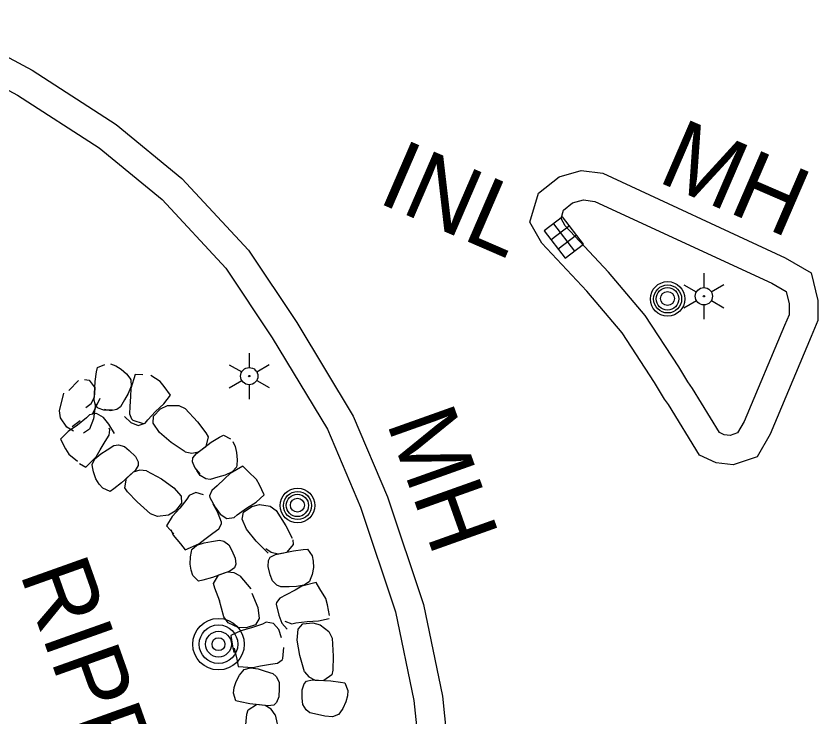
# Model space of a CAD drawing. Extents: x 588843 to 2552415, y 180129 to 269402.
# Drawn here: x 593288.1 to 593357.6, y 185695.8 to 185756.5 of the extents above; entities that cross this region are included whole.
import ezdxf

# ---------------------------------------------------------------- set-up
doc = ezdxf.new("R2010")
doc.units = 0
for name, color, linetype in [('Default', 7, 'Continuous'), ('E_DRN', 7, 'Continuous'), ('E_DRN_RipRap', 7, 'Continuous'), ('E_DRN_RipRap_Text', 7, 'Continuous'), ('E_DRN_Text', 7, 'Continuous'), ('E_LTG', 7, 'Continuous'), ('E_MISCPROP', 7, 'Continuous'), ('E_RDWY_C_and_G', 7, 'Continuous'), ('E_UTL_MH', 7, 'Continuous'), ('E_UTL_MH_Text', 7, 'Continuous')]:
    doc.layers.add(name, color=color, linetype=linetype)

# ---------------------------------------------------------------- blocks, each defined once
blk = doc.blocks.new('LPOL')
at = {"layer": 'Default'}
for p, q in [((-0.75, 1.3), (-2, 3.46)), ((0.75, 1.3), (2, 3.46)), ((-4, 0), (-1.5, 0)), ((1.5, 0), (4, 0)), ((-2, -3.46), (-0.75, -1.3)), ((2, -3.46), (0.75, -1.3))]:
    blk.add_line(p, q, dxfattribs=at)
for radius in [1.5, 1.5, 1.5, 0.125]:
    blk.add_circle((0, 0), radius, dxfattribs=at)
blk = doc.blocks.new('POLE')
at = {"layer": 'Default'}
for radius in [4.46, 3.35, 2.23, 1.12]:
    blk.add_circle((0, 0), radius, dxfattribs=at)
blk = doc.blocks.new('MHO')
at = {"layer": 'Default'}
for centre, radius in [((0.08, -0.12), 3), ((0.08, -0.12), 2.43), ((0.07, -0.15), 1.94), ((0.02, -0.16), 1.21)]:
    blk.add_circle(centre, radius, dxfattribs=at)
blk = doc.blocks.new('MHT')
at = {"layer": 'E_UTL_MH_Text'}
blk.add_text('MH', height=12, dxfattribs=at).set_placement((-9.81, -6))
blk = doc.blocks.new('RIPRT')
at = {"layer": 'E_DRN_RipRap_Text'}
blk.add_text('RIPRAP', height=12, dxfattribs=at).set_placement((-0.14, -3.59))
blk = doc.blocks.new('INLO')
at = {"layer": 'E_DRN'}
for p, q in [((2, -4), (2, 0)), ((4, -4), (4, 0)), ((6, -2), (0, -2))]:
    blk.add_line(p, q, dxfattribs=at)
blk.add_lwpolyline([(0, -4), (6, -4), (6, 0), (0, 0), (0, -4)], close=True, dxfattribs=at)
blk = doc.blocks.new('INLT_23')
at = {"layer": 'E_DRN_Text'}
blk.add_text('INL', height=12, dxfattribs=at).set_placement((-11.03, -6))

msp = doc.modelspace()

# ---------------------------------------------------------------- linework, layer by layer
at = {"layer": 'E_DRN_RipRap'}
for p, q in [((593295.15, 185726.096), (593295.8, 185726.347)), ((593296.291, 185726.406), (593296.741, 185726.231)), ((593294.958, 185724.876), (593295.074, 185725.714)), ((593295.074, 185725.714), (593295.15, 185726.096)), ((593296.741, 185726.231), (593297.201, 185725.951)), ((593297.201, 185725.951), (593297.664, 185725.535)), ((593292.66, 185724.108), (593293.502, 185724.957)), ((593294.033, 185725.058), (593294.438, 185724.984)), ((593294.438, 185724.984), (593294.937, 185724.293)), ((593297.664, 185725.535), (593297.952, 185725.172)), ((593297.952, 185725.172), (593298.058, 185725.024)), ((593298.419, 185725.472), (593298.046, 185724.26)), ((593298.058, 185725.024), (593298.077, 185724.464)), ((593299.079, 185725.451), (593298.419, 185725.472)), ((593300.593, 185724.879), (593299.769, 185725.407)), ((593294.873, 185723.277), (593294.958, 185724.876)), ((593294.887, 185723.517), (593294.937, 185724.293)), ((593298.077, 185724.464), (593297.822, 185723.843)), ((593298.046, 185724.26), (593298.019, 185723.573)), ((593300.946, 185724.455), (593300.593, 185724.879)), ((593301.484, 185723.688), (593300.946, 185724.455)), ((593291.857, 185722.331), (593292.234, 185723.862)), ((593294.599, 185722.975), (593294.887, 185723.517)), ((593297.822, 185723.843), (593297.5, 185723.282)), ((593298.019, 185723.573), (593297.964, 185722.706)), ((593300.912, 185722.933), (593301.484, 185723.688)), ((593294.15, 185722.618), (593294.599, 185722.975)), ((593295.369, 185723.39), (593294.709, 185722.068)), ((593294.98, 185722.952), (593294.817, 185721.628)), ((593294.97, 185722.788), (593294.873, 185723.277)), ((593297.5, 185723.282), (593297.141, 185722.677)), ((593300.19, 185722.281), (593300.912, 185722.933)), ((593291.953, 185721.712), (593291.857, 185722.331)), ((593295.215, 185722.562), (593294.97, 185722.788)), ((593295.717, 185722.398), (593295.215, 185722.562)), ((593296.456, 185722.4), (593295.717, 185722.398)), ((593296.295, 185722.329), (593295.755, 185722.438)), ((593296.816, 185722.461), (593296.295, 185722.329)), ((593297.141, 185722.677), (593296.816, 185722.461)), ((593297.964, 185722.706), (593297.92, 185722.079)), ((593299.507, 185721.559), (593300.19, 185722.281)), ((593300.004, 185721.883), (593300.622, 185722.493)), ((593300.622, 185722.493), (593301.235, 185722.784)), ((593301.235, 185722.784), (593302.198, 185722.799)), ((593302.198, 185722.799), (593302.766, 185722.535)), ((593302.766, 185722.535), (593303.826, 185721.37)), ((593292.502, 185720.922), (593291.953, 185721.712)), ((593293.656, 185721.467), (593292.965, 185720.943)), ((593294.19, 185721.724), (593293.419, 185721.097)), ((593294.453, 185721.983), (593294.19, 185721.724)), ((593294.817, 185721.628), (593294.451, 185720.731)), ((593295.072, 185722.105), (593294.453, 185721.983)), ((593295.672, 185721.764), (593295.072, 185722.105)), ((593296.137, 185721.177), (593295.672, 185721.764)), ((593297.49, 185721.854), (593298.035, 185721.33)), ((593297.92, 185722.079), (593298.089, 185721.629)), ((593298.089, 185721.629), (593298.206, 185721.531)), ((593298.206, 185721.531), (593299.111, 185721.234)), ((593299.281, 185721.268), (593299.507, 185721.559)), ((593299.983, 185721.271), (593300.004, 185721.883)), ((593293.084, 185720.577), (593292.502, 185720.922)), ((593293.419, 185721.097), (593292.619, 185720.544)), ((593294.451, 185720.731), (593293.932, 185720.406)), ((593296.62, 185720.367), (593296.137, 185721.177)), ((593296.218, 185720.698), (593296.159, 185720.839)), ((593298.035, 185721.33), (593298.679, 185721.068)), ((593298.679, 185721.068), (593299.281, 185721.268)), ((593300.524, 185720.468), (593299.983, 185721.271)), ((593303.826, 185721.37), (593304.56, 185720.429)), ((593292.619, 185720.544), (593291.953, 185719.87)), ((593295.832, 185719.684), (593296.16, 185720.22)), ((593296.16, 185720.22), (593296.218, 185720.698)), ((593301.531, 185719.597), (593300.524, 185720.468)), ((593304.761, 185720.071), (593304.547, 185719.245)), ((593304.56, 185720.429), (593304.761, 185720.071)), ((593305.008, 185719.602), (593305.727, 185720.05)), ((593305.727, 185720.05), (593306.069, 185720.236)), ((593306.069, 185720.236), (593306.676, 185719.898)), ((593291.953, 185719.87), (593292.38, 185719.045)), ((593295.383, 185718.939), (593295.832, 185719.684)), ((593295.978, 185718.958), (593296.574, 185719.331)), ((593296.574, 185719.331), (593296.962, 185719.372)), ((593296.962, 185719.372), (593297.484, 185719.25)), ((593302.758, 185718.776), (593301.531, 185719.597)), ((593303.725, 185718.643), (593305.008, 185719.602)), ((593306.875, 185719.674), (593307.079, 185719.237)), ((593292.38, 185719.045), (593292.67, 185718.582)), ((593295.043, 185718.342), (593295.383, 185718.939)), ((593295.434, 185718.609), (593295.978, 185718.958)), ((593297.484, 185719.25), (593297.911, 185718.904)), ((593297.911, 185718.904), (593298.437, 185718.388)), ((593302.758, 185718.776), (593303.319, 185718.66)), ((593303.319, 185718.66), (593303.919, 185718.786)), ((593303.411, 185718.254), (593303.725, 185718.643)), ((593303.919, 185718.786), (593304.547, 185719.245)), ((593307.079, 185719.237), (593307.218, 185718.717)), ((593307.218, 185718.717), (593307.265, 185718.097)), ((593292.67, 185718.582), (593293.41, 185717.956)), ((593294.154, 185717.437), (593295.043, 185718.342)), ((593294.68, 185717.669), (593294.921, 185718.175)), ((593294.921, 185718.175), (593295.434, 185718.609)), ((593298.437, 185718.388), (593298.677, 185717.919)), ((593303.394, 185717.922), (593303.411, 185718.254)), ((593307.265, 185718.097), (593307.222, 185717.635)), ((593293.58, 185717.76), (593294.154, 185717.437)), ((593294.706, 185717.488), (593294.68, 185717.669)), ((593294.793, 185717.033), (593294.706, 185717.488)), ((593298.693, 185717.586), (593298.419, 185717.168)), ((593298.677, 185717.919), (593298.693, 185717.586)), ((593303.587, 185717.431), (593303.394, 185717.922)), ((593304.059, 185716.865), (593303.587, 185717.431)), ((593307.766, 185717.53), (593306.661, 185716.908)), ((593307.197, 185717.454), (593306.824, 185717.034)), ((593307.222, 185717.635), (593307.197, 185717.454)), ((593308.227, 185717.06), (593307.766, 185717.53)), ((593295.011, 185716.45), (593294.793, 185717.033)), ((593298.419, 185717.168), (593297.237, 185716.087)), ((593298.24, 185717.007), (593297.661, 185716.488)), ((593298.825, 185717.192), (593298.24, 185717.007)), ((593299.394, 185717.133), (593298.825, 185717.192)), ((593299.394, 185717.133), (593300.697, 185716.438)), ((593304.068, 185716.714), (593303.754, 185717.165)), ((593304.534, 185716.451), (593304.068, 185716.714)), ((593305.593, 185716.575), (593304.918, 185716.383)), ((593306.212, 185716.76), (593305.593, 185716.575)), ((593306.661, 185716.908), (593306.169, 185716.429)), ((593306.824, 185717.034), (593306.212, 185716.76)), ((593308.939, 185716.392), (593308.227, 185717.06)), ((593295.289, 185715.99), (593295.011, 185716.45)), ((593295.607, 185715.626), (593295.289, 185715.99)), ((593297.237, 185716.087), (593296.567, 185715.57)), ((593297.53, 185715.645), (593297.661, 185716.488)), ((593300.697, 185716.438), (593301.785, 185715.672)), ((593304.918, 185716.383), (593304.534, 185716.451)), ((593306.169, 185716.429), (593305.531, 185715.837)), ((593309.209, 185715.911), (593308.939, 185716.392)), ((593309.598, 185715.06), (593309.209, 185715.911)), ((593296.244, 185715.351), (593295.607, 185715.626)), ((593296.567, 185715.57), (593296.244, 185715.351)), ((593297.765, 185715.309), (593297.53, 185715.645)), ((593298.588, 185714.446), (593297.765, 185715.309)), ((593301.785, 185715.672), (593302.402, 185714.927)), ((593303.679, 185715.259), (593303.101, 185715)), ((593304.346, 185715.063), (593303.679, 185715.259)), ((593305.067, 185715.413), (593304.879, 185714.97)), ((593305.531, 185715.837), (593305.067, 185715.413)), ((593302.904, 185714.689), (593302.296, 185713.902)), ((593302.402, 185714.927), (593302.441, 185714.316)), ((593303.101, 185715), (593302.904, 185714.689)), ((593304.879, 185714.97), (593304.896, 185714.818)), ((593304.896, 185714.818), (593305.343, 185713.979)), ((593308.899, 185714.421), (593309.598, 185715.06)), ((593299.758, 185713.392), (593298.588, 185714.446)), ((593302.296, 185713.902), (593301.642, 185713.182)), ((593302.441, 185714.316), (593301.887, 185713.649)), ((593305.545, 185713.572), (593305.171, 185714.23)), ((593305.343, 185713.979), (593305.782, 185713.364)), ((593307.269, 185713.323), (593308.072, 185713.91)), ((593307.817, 185713.552), (593308.534, 185714.04)), ((593308.072, 185713.91), (593308.899, 185714.421)), ((593308.534, 185714.04), (593309.189, 185714.216)), ((593309.189, 185714.216), (593310.138, 185714.057)), ((593310.138, 185714.057), (593310.648, 185713.694)), ((593300.349, 185713.187), (593299.758, 185713.392)), ((593301.306, 185713.298), (593300.349, 185713.187)), ((593301.642, 185713.182), (593301.148, 185712.373)), ((593301.887, 185713.649), (593301.306, 185713.298)), ((593305.903, 185712.69), (593305.545, 185713.572)), ((593305.782, 185713.364), (593306.367, 185712.99)), ((593306.367, 185712.99), (593306.994, 185713.078)), ((593306.994, 185713.078), (593307.269, 185713.323)), ((593307.685, 185712.955), (593307.817, 185713.552)), ((593310.648, 185713.694), (593311.477, 185712.357)), ((593305.672, 185712.115), (593305.905, 185712.536)), ((593305.905, 185712.536), (593305.903, 185712.69)), ((593308.07, 185712.067), (593307.685, 185712.955)), ((593301.148, 185712.373), (593301.759, 185711.665)), ((593301.499, 185712.053), (593301.718, 185711.547)), ((593304.471, 185711.22), (593305.167, 185711.742)), ((593305.167, 185711.742), (593305.672, 185712.115)), ((593308.901, 185711.029), (593308.07, 185712.067)), ((593311.477, 185712.357), (593312.026, 185711.299)), ((593301.718, 185711.547), (593302.358, 185710.806)), ((593303.932, 185710.794), (593304.471, 185711.22)), ((593304.394, 185710.895), (593305.029, 185711.014)), ((593305.029, 185711.014), (593305.721, 185711.134)), ((593305.721, 185711.134), (593306.095, 185711.026)), ((593306.095, 185711.026), (593306.533, 185710.716)), ((593309.957, 185709.999), (593308.901, 185711.029)), ((593312.085, 185711.148), (593312.116, 185710.738)), ((593302.358, 185710.806), (593302.769, 185710.29)), ((593302.769, 185710.29), (593303.932, 185710.794)), ((593303.299, 185710.129), (593303.343, 185710.307)), ((593303.343, 185710.307), (593303.757, 185710.686)), ((593303.757, 185710.686), (593304.394, 185710.895)), ((593306.533, 185710.716), (593306.798, 185710.234)), ((593309.756, 185710.412), (593310.215, 185710.069)), ((593312.116, 185710.738), (593311.574, 185710.079)), ((593312.142, 185710.207), (593312.982, 185710.309)), ((593312.982, 185710.309), (593313.37, 185710.333)), ((593313.37, 185710.333), (593313.777, 185709.769)), ((593303.192, 185709.051), (593303.209, 185709.674)), ((593303.209, 185709.674), (593303.299, 185710.129)), ((593306.798, 185710.234), (593307.091, 185709.557)), ((593309.971, 185709.367), (593310.127, 185709.662)), ((593310.127, 185709.662), (593310.576, 185709.881)), ((593310.215, 185710.069), (593310.812, 185709.929)), ((593310.576, 185709.881), (593312.142, 185710.207)), ((593310.812, 185709.929), (593311.574, 185710.079)), ((593313.777, 185709.769), (593313.865, 185709.293)), ((593303.277, 185708.519), (593303.192, 185709.051)), ((593307.138, 185709.031), (593307.027, 185708.716)), ((593307.091, 185709.557), (593307.138, 185709.031)), ((593309.939, 185708.84), (593309.971, 185709.367)), ((593313.865, 185709.293), (593313.869, 185708.753)), ((593303.434, 185708.062), (593303.277, 185708.519)), ((593306.617, 185708.432), (593305.116, 185707.874)), ((593306.391, 185708.35), (593305.659, 185708.087)), ((593307.002, 185708.301), (593306.391, 185708.35)), ((593307.027, 185708.716), (593306.617, 185708.432)), ((593307.506, 185708.031), (593307.002, 185708.301)), ((593310.128, 185708.126), (593309.939, 185708.84)), ((593313.869, 185708.753), (593313.759, 185708.14)), ((593303.921, 185707.566), (593303.434, 185708.062)), ((593304.301, 185707.648), (593303.921, 185707.566)), ((593305.116, 185707.874), (593304.301, 185707.648)), ((593305.221, 185707.354), (593305.659, 185708.087)), ((593307.506, 185708.031), (593308.452, 185706.895)), ((593310.318, 185707.609), (593310.128, 185708.126)), ((593310.704, 185707.236), (593310.318, 185707.609)), ((593313.532, 185707.534), (593313.067, 185707.222)), ((593313.603, 185707.703), (593313.532, 185707.534)), ((593313.759, 185708.14), (593313.603, 185707.703)), ((593305.313, 185706.953), (593305.221, 185707.354)), ((593305.751, 185705.842), (593305.313, 185706.953)), ((593311.058, 185707.073), (593310.704, 185707.236)), ((593311.76, 185707.088), (593311.058, 185707.073)), ((593312.406, 185707.111), (593311.76, 185707.088)), ((593312.877, 185707.141), (593312.281, 185706.801)), ((593313.067, 185707.222), (593312.406, 185707.111)), ((593314.103, 185707.464), (593312.877, 185707.141)), ((593314.431, 185706.892), (593314.103, 185707.464)), ((593314.954, 185706.064), (593314.431, 185706.892)), ((593308.542, 185706.521), (593309.042, 185705.284)), ((593311.516, 185706.389), (593310.96, 185706.095)), ((593312.281, 185706.801), (593311.516, 185706.389)), ((593306.107, 185704.465), (593305.693, 185705.988)), ((593310.667, 185705.714), (593310.646, 185705.562)), ((593310.646, 185705.562), (593310.868, 185704.635)), ((593310.96, 185706.095), (593310.667, 185705.714)), ((593315.095, 185705.529), (593314.954, 185706.064)), ((593315.259, 185704.605), (593315.095, 185705.529)), ((593309.042, 185705.284), (593309.157, 185704.321)), ((593306.492, 185703.971), (593306.107, 185704.465)), ((593309.157, 185704.321), (593308.861, 185703.785)), ((593310.868, 185704.635), (593311.14, 185703.927)), ((593311.411, 185704.091), (593312.002, 185703.864)), ((593312.361, 185703.946), (593313.345, 185704.072)), ((593313.345, 185704.072), (593314.315, 185704.119)), ((593314.315, 185704.119), (593315.235, 185704.341)), ((593307.356, 185703.544), (593306.492, 185703.971)), ((593308.034, 185703.524), (593307.356, 185703.544)), ((593308.515, 185703.515), (593307.576, 185703.264)), ((593308.861, 185703.785), (593308.034, 185703.524)), ((593309.451, 185703.847), (593308.515, 185703.515)), ((593309.784, 185704.003), (593309.451, 185703.847)), ((593310.41, 185703.907), (593309.784, 185704.003)), ((593310.864, 185703.379), (593310.41, 185703.907)), ((593311.11, 185702.662), (593310.864, 185703.379)), ((593311.14, 185703.927), (593311.612, 185703.417)), ((593312.002, 185703.864), (593312.361, 185703.946)), ((593312.456, 185702.455), (593312.547, 185703.42)), ((593312.547, 185703.42), (593312.95, 185703.881)), ((593312.95, 185703.881), (593313.813, 185703.961)), ((593313.813, 185703.961), (593314.471, 185703.798)), ((593314.471, 185703.798), (593315.225, 185703.197)), ((593307.576, 185703.264), (593306.723, 185702.852)), ((593306.723, 185702.852), (593306.854, 185701.922)), ((593315.225, 185703.197), (593315.497, 185702.632)), ((593312.684, 185701.139), (593312.456, 185702.455)), ((593315.497, 185702.632), (593315.579, 185701.056)), ((593306.854, 185701.922), (593306.975, 185701.383)), ((593306.996, 185701.762), (593307.229, 185700.811)), ((593311.237, 185700.875), (593311.32, 185701.825)), ((593307.229, 185700.811), (593307.359, 185700.164)), ((593310.77, 185700.468), (593311.169, 185700.737)), ((593311.169, 185700.737), (593311.237, 185700.875)), ((593313.113, 185699.723), (593312.684, 185701.139)), ((593315.579, 185701.056), (593315.55, 185699.86)), ((593307.359, 185700.164), (593308.623, 185700.083)), ((593307.757, 185699.779), (593307.878, 185699.917)), ((593307.878, 185699.917), (593308.418, 185700.066)), ((593308.418, 185700.066), (593309.079, 185699.962)), ((593308.623, 185700.083), (593309.296, 185700.217)), ((593309.079, 185699.962), (593309.698, 185699.779)), ((593309.296, 185700.217), (593310.151, 185700.365)), ((593310.151, 185700.365), (593310.77, 185700.468)), ((593315.55, 185699.86), (593315.479, 185699.455)), ((593307.173, 185698.866), (593307.471, 185699.414)), ((593307.471, 185699.414), (593307.757, 185699.779)), ((593309.698, 185699.779), (593310.368, 185699.571)), ((593310.368, 185699.571), (593310.652, 185699.304)), ((593310.652, 185699.304), (593310.9, 185698.828)), ((593313.113, 185699.723), (593313.472, 185699.277)), ((593313.472, 185699.277), (593314.016, 185698.993)), ((593315.479, 185699.455), (593314.791, 185698.95)), ((593307.006, 185698.353), (593307.173, 185698.866)), ((593310.9, 185698.828), (593310.917, 185698.277)), ((593312.902, 185698.154), (593313.064, 185698.657)), ((593313.064, 185698.657), (593313.287, 185698.904)), ((593313.287, 185698.904), (593313.776, 185699.005)), ((593313.776, 185699.005), (593315.373, 185698.934)), ((593314.016, 185698.993), (593314.791, 185698.95)), ((593315.373, 185698.934), (593316.212, 185698.825)), ((593316.212, 185698.825), (593316.594, 185698.751)), ((593316.594, 185698.751), (593316.849, 185698.104)), ((593306.939, 185697.874), (593307.006, 185698.353)), ((593307.146, 185697.21), (593306.939, 185697.874)), ((593310.917, 185698.277), (593310.87, 185697.54)), ((593312.909, 185697.415), (593312.902, 185698.154)), ((593316.849, 185698.104), (593316.817, 185697.621)), ((593307.521, 185697.109), (593307.146, 185697.21)), ((593308.349, 185696.94), (593307.521, 185697.109)), ((593310.87, 185697.54), (593310.673, 185697.05)), ((593312.966, 185696.867), (593312.909, 185697.415)), ((593316.688, 185697.097), (593316.43, 185696.529)), ((593316.817, 185697.621), (593316.688, 185697.097)), ((593308.106, 185696.029), (593308.206, 185696.428)), ((593308.206, 185696.428), (593308.929, 185696.882)), ((593309.937, 185696.754), (593308.349, 185696.94)), ((593309.699, 185696.783), (593308.929, 185696.882)), ((593310.22, 185696.461), (593309.699, 185696.783)), ((593310.432, 185696.82), (593309.937, 185696.754)), ((593310.546, 185695.991), (593310.22, 185696.461)), ((593310.673, 185697.05), (593310.432, 185696.82)), ((593313.248, 185696.409), (593312.966, 185696.867)), ((593313.551, 185696.164), (593313.248, 185696.409)), ((593316.43, 185696.529), (593316.171, 185696.144)), ((593307.99, 185694.839), (593308.106, 185696.029)), ((593310.546, 185695.991), (593310.871, 185694.547)), ((593314.235, 185696.005), (593313.551, 185696.164)), ((593314.865, 185695.866), (593314.235, 185696.005)), ((593315.533, 185695.81), (593314.865, 185695.866)), ((593316.061, 185695.998), (593315.533, 185695.81)), ((593316.171, 185696.144), (593316.061, 185695.998))]:
    msp.add_line(p, q, dxfattribs=at)
at = {"layer": 'E_RDWY_C_and_G'}
for points in [[(593280.732, 185756.55), (593289.489, 185751.853), (593296.769, 185747.155), (593302.464, 185742.478), (593308.244, 185736.262), (593312.423, 185730.002), (593317.327, 185721.883), (593320.305, 185714.873), (593323.416, 185705.553), (593325.068, 185697.614), (593325.774, 185690.78), (593325.624, 185683.388), (593324.867, 185677.16), (593322.842, 185669.059), (593319.412, 185658.682)], [(593279.55, 185754.347), (593288.219, 185749.697), (593295.293, 185745.132), (593300.747, 185740.653), (593306.276, 185734.707), (593310.312, 185728.661), (593315.095, 185720.742), (593317.966, 185713.987), (593320.998, 185704.901), (593322.594, 185697.23), (593323.272, 185690.677), (593323.127, 185683.565), (593322.404, 185677.615), (593320.439, 185669.756), (593317.038, 185659.466)]]:
    msp.add_lwpolyline(points, dxfattribs=at)
for points in [[(593343.457, 185724.783), (593340.643, 185729.094), (593337.592, 185732.693), (593333.689, 185736.866), (593332.645, 185738.689), (593333.392, 185741.196), (593335.178, 185742.624), (593337.094, 185743.151), (593338.96, 185742.921), (593354.782, 185735.605), (593357.037, 185734.302), (593357.612, 185731.909), (593357.624, 185730.161), (593357.023, 185728.761), (593353.477, 185720.309), (593352.348, 185718.352), (593350.285, 185717.656), (593348.801, 185717.828), (593347.345, 185718.501), (593344.678, 185722.877), (593344.326, 185723.353), (593343.457, 185724.783)], [(593345.551, 185726.149), (593342.651, 185730.592), (593339.459, 185734.357), (593335.714, 185738.361), (593335.347, 185739.002), (593335.565, 185739.732), (593336.337, 185740.35), (593337.28, 185740.609), (593338.266, 185740.488), (593353.63, 185733.384), (593354.857, 185732.675), (593355.114, 185731.605), (593355.12, 185730.667), (593354.721, 185729.738), (593351.232, 185721.421), (593350.655, 185720.419), (593350.017, 185720.204), (593349.486, 185720.266), (593349.084, 185720.451), (593346.755, 185724.275), (593346.335, 185724.841), (593345.551, 185726.149)]]:
    msp.add_lwpolyline(points, close=True, dxfattribs=at)

# ---------------------------------------------------------------- block references
at = {"layer": 'E_DRN', "xscale": 0.5000000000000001, "yscale": 0.5000000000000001, "rotation": 127.39172844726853}
msp.add_blockref('INLO', (593335.718, 185735.55), dxfattribs=at)
at = {"layer": 'E_DRN_RipRap_Text', "xscale": 0.49999999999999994, "yscale": 0.5, "rotation": -70.4113106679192}
msp.add_blockref('RIPRT', (593290.102, 185708.796), dxfattribs=at)
at = {"layer": 'E_DRN_Text', "xscale": 0.4999999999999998, "yscale": 0.49999999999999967, "rotation": -23.403368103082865}
msp.add_blockref('INLT_23', (593325.55, 185741.006), dxfattribs=at)
at = {"layer": 'E_LTG', "xscale": 0.5000000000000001, "yscale": 0.5, "rotation": -89.67337617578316}
for p in [(593347.729, 185732.263), (593308.307, 185725.338)]:
    msp.add_blockref('LPOL', p, dxfattribs=at)
at = {"layer": 'E_MISCPROP', "xscale": 0.4999999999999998, "yscale": 0.4999999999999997, "rotation": -105.97193957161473}
msp.add_blockref('POLE', (593305.646, 185702.106), dxfattribs=at)
at = {"layer": 'E_UTL_MH'}
for p, xscale, yscale, rotation in [((593344.659, 185732.049), 0.4999999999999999, 0.4999999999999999, -108.04350561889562), ((593312.566, 185714.148), 0.4999999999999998, 0.4999999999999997, -105.97193957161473)]:
    msp.add_blockref('MHO', p, dxfattribs=dict(at, xscale=xscale, yscale=yscale, rotation=rotation))
at = {"layer": 'E_UTL_MH_Text'}
for p, xscale, yscale, rotation in [((593349.273, 185743.051), 0.4999999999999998, 0.49999999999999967, -23.403368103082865), ((593324.659, 185717.715), 0.49999999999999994, 0.5, -70.4113106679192)]:
    msp.add_blockref('MHT', p, dxfattribs=dict(at, xscale=xscale, yscale=yscale, rotation=rotation))

doc.saveas('drawing.dxf')
